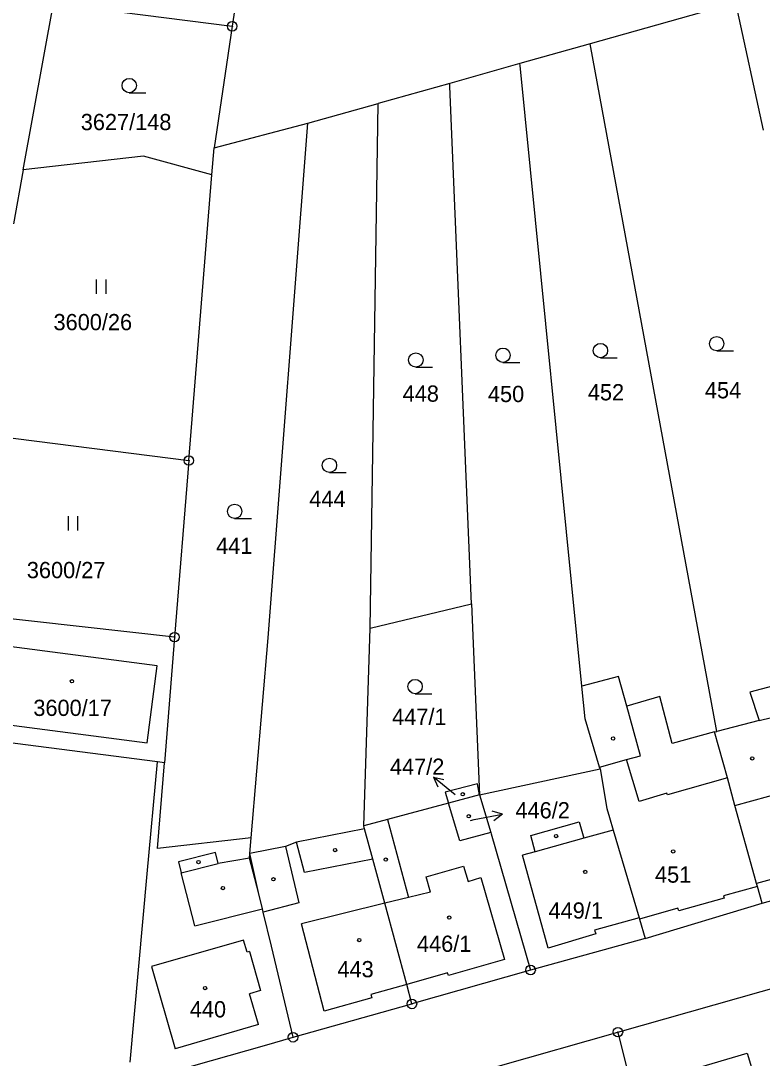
# Model space of a CAD drawing. Extents: x -644096 to -634268, y -1141430 to -1133463.
# Drawn here: x -640411.8 to -640334.3, y -1138010.2 to -1137901.6 of the extents above; entities that cross this region are included whole.
import ezdxf

# ---------------------------------------------------------------- set-up
doc = ezdxf.new("R2010")
doc.units = 0
for name, color, linetype in [('_CIVIL_CONSTRUCTION', 7, 'Continuous'), ('M_Svah_Nasyp', 7, 'Continuous'), ('M_Svah_Zarez', 7, 'Continuous'), ('svrsek_osa_sjezdy', 7, 'Continuous'), ('svrsek_osa_VRT', 7, 'Continuous'), ('svrsek_popisy_VRT', 7, 'Continuous'), ('terminal_VRT', 7, 'Continuous')]:
    doc.layers.add(name, color=color, linetype=linetype)

msp = doc.modelspace()

# ---------------------------------------------------------------- linework, layer by layer
at = {"layer": '_CIVIL_CONSTRUCTION'}
for centre, radius in [((-640389.71, -1137902.21), 0.5), ((-640389.71, -1137902.21), 0.0303), ((-640394.24, -1137947.66), 0.5), ((-640394.24, -1137947.66), 0.0303), ((-640395.74, -1137966.14), 0.5), ((-640395.74, -1137966.14), 0.0303), ((-640358.5, -1138000.98), 0.5), ((-640358.5, -1138000.98), 0.0303), ((-640370.91, -1138004.53), 0.5), ((-640370.91, -1138004.53), 0.0303), ((-640349.37, -1138007.48), 0.5), ((-640383.34, -1138008.02), 0.5), ((-640383.34, -1138008.02), 0.0303), ((-640349.37, -1138007.48), 0.0303)]:
    msp.add_circle(centre, radius, dxfattribs=at)
at = {"layer": 'M_Svah_Nasyp'}
for p, q in [((-640347.02, -1137978.56), (-640348.45, -1137973.38)), ((-640334.58, -1137974.88), (-640333.29, -1137974.55)), ((-640351.28, -1137979.76), (-640348.47, -1137978.96)), ((-640348.47, -1137978.96), (-640347.02, -1137978.56)), ((-640337.13, -1137983.75), (-640331.38, -1137982.18)), ((-640373.46, -1137985.23), (-640371.26, -1137993.39)), ((-640358.49, -1137986.89), (-640353.42, -1137985.48)), ((-640353.42, -1137985.48), (-640352.94, -1137987.19)), ((-640349.86, -1137986.33), (-640352.94, -1137987.19)), ((-640382.15, -1137990.79), (-640382.98, -1137987.61)), ((-640358.01, -1137988.6), (-640358.49, -1137986.89)), ((-640352.94, -1137987.19), (-640358.01, -1137988.6)), ((-640391.45, -1137988.67), (-640395.33, -1137989.66)), ((-640391.16, -1137989.84), (-640391.45, -1137988.67)), ((-640386.97, -1137992.86), (-640387.85, -1137988.8)), ((-640384.14, -1137988.06), (-640382.72, -1137993.94)), ((-640358.01, -1137988.6), (-640359.34, -1137988.97)), ((-640322.46, -1137988.57), (-640334.87, -1137991.93)), ((-640395.33, -1137989.66), (-640395.03, -1137990.82)), ((-640395.03, -1137990.82), (-640391.16, -1137989.84)), ((-640387.89, -1137989.27), (-640391.16, -1137989.84)), ((-640375, -1137989.38), (-640382.15, -1137990.79)), ((-640356.66, -1137998.69), (-640359.34, -1137988.97)), ((-640393.62, -1137996.37), (-640395.03, -1137990.82)), ((-640369.41, -1137991.22), (-640365.5, -1137990.1)), ((-640365.5, -1137990.1), (-640365.03, -1137991.7)), ((-640368.95, -1137992.82), (-640369.41, -1137991.22)), ((-640365.03, -1137991.7), (-640363.69, -1137991.31)), ((-640363.69, -1137991.31), (-640361.23, -1137999.88)), ((-640368.95, -1137992.82), (-640371.26, -1137993.39)), ((-640334.78, -1137992.25), (-640338.33, -1137993.22)), ((-640382.72, -1137993.94), (-640386.45, -1137994.91)), ((-640373.75, -1137994), (-640382.47, -1137996.16)), ((-640371.26, -1137993.39), (-640373.75, -1137994)), ((-640393.62, -1137996.37), (-640386.53, -1137994.56)), ((-640343.09, -1137994.51), (-640347.1, -1137995.65)), ((-640380.1, -1138005.28), (-640382.47, -1137996.16)), ((-640347.13, -1137995.53), (-640351.81, -1137996.81)), ((-640351.69, -1137997.19), (-640356.66, -1137998.69)), ((-640351.81, -1137996.81), (-640351.69, -1137997.19)), ((-640388.51, -1137997.85), (-640398.16, -1138000.62)), ((-640388.14, -1137999.12), (-640388.51, -1137997.85)), ((-640387.91, -1137999.05), (-640388.14, -1137999.12)), ((-640387.91, -1137999.05), (-640386.75, -1138003.13)), ((-640398.16, -1138000.62), (-640395.68, -1138009.24)), ((-640361.23, -1137999.88), (-640367.09, -1138001.57)), ((-640367.18, -1138001.28), (-640371.44, -1138002.49)), ((-640367.09, -1138001.57), (-640367.18, -1138001.28)), ((-640371.44, -1138002.49), (-640375.19, -1138003.54)), ((-640386.75, -1138003.13), (-640387.91, -1138003.47)), ((-640386.97, -1138006.7), (-640387.91, -1138003.47)), ((-640375.09, -1138003.88), (-640380.1, -1138005.28)), ((-640375.19, -1138003.54), (-640375.09, -1138003.88)), ((-640386.97, -1138006.7), (-640395.68, -1138009.24))]:
    msp.add_line(p, q, dxfattribs=at)
for points in [[(-640337.92, -1137980.88), (-640344.19, -1137982.65), (-640344.24, -1137982.48), (-640347.14, -1137983.33), (-640348.47, -1137978.96)], [(-640338.33, -1137993.22), (-640338.25, -1137993.45), (-640343.01, -1137994.8), (-640343.09, -1137994.51)]]:
    msp.add_lwpolyline(points, dxfattribs=at)
at = {"layer": 'M_Svah_Zarez'}
for centre in [(-640406.46, -1137970.76), (-640349.87, -1137976.75), (-640335.32, -1137978.84), (-640365.6, -1137982.59), (-640364.96, -1137984.89), (-640355.83, -1137986.97), (-640378.94, -1137988.43), (-640343.59, -1137988.57), (-640393.23, -1137989.69), (-640373.65, -1137989.42), (-640352.79, -1137990.72), (-640385.39, -1137991.48), (-640390.68, -1137992.41), (-640367.01, -1137995.49), (-640376.42, -1137997.85), (-640392.54, -1138002.87)]:
    msp.add_circle(centre, 0.175, dxfattribs=at)
at = {"layer": 'svrsek_osa_sjezdy'}
for p, q in [((-640400.47, -1137909.16), (-640398.72, -1137909.16)), ((-640403.89, -1137930.22), (-640403.89, -1137928.72)), ((-640402.89, -1137930.22), (-640402.89, -1137928.72)), ((-640339.04, -1137936.18), (-640337.29, -1137936.18)), ((-640361.39, -1137937.39), (-640359.64, -1137937.39)), ((-640351.19, -1137936.9), (-640349.44, -1137936.9)), ((-640370.5, -1137937.88), (-640368.75, -1137937.88)), ((-640379.53, -1137948.91), (-640377.78, -1137948.91)), ((-640406.83, -1137954.99), (-640406.83, -1137953.49)), ((-640405.83, -1137954.99), (-640405.83, -1137953.49)), ((-640389.45, -1137953.73), (-640387.7, -1137953.73)), ((-640370.58, -1137972.06), (-640368.83, -1137972.06))]:
    msp.add_line(p, q, dxfattribs=at)
for centre in [(-640400.47, -1137908.41), (-640351.19, -1137936.15), (-640339.04, -1137935.43), (-640370.5, -1137937.13), (-640361.39, -1137936.64), (-640379.53, -1137948.16), (-640389.45, -1137952.98), (-640370.58, -1137971.31)]:
    msp.add_circle(centre, 0.75, dxfattribs=at)
at = {"layer": 'svrsek_popisy_VRT'}
for p, q in [((-640366.37, -1137982.66), (-640368.66, -1137980.81)), ((-640368.66, -1137980.81), (-640367.58, -1137981.04)), ((-640368.66, -1137980.81), (-640368.2, -1137981.81)), ((-640361.44, -1137984.67), (-640362.52, -1137984.37)), ((-640364.79, -1137985.32), (-640364.39, -1137985.24)), ((-640364.39, -1137985.24), (-640361.44, -1137984.67)), ((-640361.44, -1137984.67), (-640362.33, -1137985.35))]:
    msp.add_line(p, q, dxfattribs=at)
at = {"layer": 'terminal_VRT'}
for p, q in [((-640388.22, -1137892.08), (-640389.71, -1137902.21)), ((-640337.05, -1137899.76), (-640352.27, -1137904.05)), ((-640334.15, -1137913.09), (-640337.05, -1137899.76)), ((-640411.55, -1137917.25), (-640408.38, -1137899.84)), ((-640408.38, -1137899.84), (-640389.71, -1137902.21)), ((-640389.71, -1137902.21), (-640391.59, -1137914.93)), ((-640352.27, -1137904.05), (-640359.62, -1137906.12)), ((-640339.03, -1137976), (-640352.27, -1137904.05)), ((-640359.62, -1137906.12), (-640366.95, -1137908.18)), ((-640366.95, -1137908.18), (-640374.44, -1137910.28)), ((-640381.79, -1137912.35), (-640374.44, -1137910.28)), ((-640375.29, -1137965.21), (-640374.44, -1137910.28)), ((-640391.59, -1137914.93), (-640381.79, -1137912.35)), ((-640391.82, -1137917.75), (-640391.59, -1137914.93)), ((-640411.55, -1137917.25), (-640412.58, -1137922.88)), ((-640394.24, -1137947.66), (-640391.82, -1137917.75)), ((-640416.57, -1137944.82), (-640394.24, -1137947.66)), ((-640394.24, -1137947.66), (-640395.74, -1137966.14)), ((-640375.29, -1137965.21), (-640364.68, -1137962.67)), ((-640364.68, -1137962.67), (-640363.85, -1137982.65)), ((-640375.95, -1137985.9), (-640375.29, -1137965.21)), ((-640395.74, -1137966.14), (-640396.8, -1137979.28)), ((-640339.26, -1137976.06), (-640339.03, -1137976)), ((-640396.8, -1137979.28), (-640397.51, -1137979.19)), ((-640363.85, -1137982.65), (-640351.24, -1137979.91)), ((-640363.85, -1137982.65), (-640367.09, -1137983.52)), ((-640363.85, -1137982.65), (-640362.66, -1137986.58)), ((-640375.86, -1137986.22), (-640375.95, -1137985.9)), ((-640387.85, -1137988.8), (-640387.71, -1137987.15)), ((-640346.51, -1137997.68), (-640334.29, -1137993.97)), ((-640349.37, -1138007.48), (-640304.32, -1137994.69)), ((-640346.51, -1137997.68), (-640358.5, -1138000.98)), ((-640358.5, -1138000.98), (-640370.91, -1138004.53)), ((-640383.34, -1138008.02), (-640370.91, -1138004.53))]:
    msp.add_line(p, q, dxfattribs=at)
for points in [[(-640353.13, -1137971.27), (-640359.6, -1137906.33), (-640359.62, -1137906.12)], [(-640364.68, -1137962.67), (-640366.94, -1137908.52), (-640366.95, -1137908.18)], [(-640387.71, -1137987.15), (-640385.96, -1137966.2), (-640381.79, -1137912.35)], [(-640391.82, -1137917.75), (-640398.99, -1137915.82), (-640411.55, -1137917.25)], [(-640395.74, -1137966.14), (-640415.4, -1137963.93), (-640416.08, -1137968.18), (-640420.75, -1137967.71)], [(-640398.61, -1137977.22), (-640397.54, -1137969.16), (-640413.83, -1137967.01), (-640414.94, -1137975.07), (-640398.61, -1137977.22)], [(-640329.73, -1137966.35), (-640328.97, -1137970.17), (-640335.57, -1137971.9), (-640334.58, -1137974.88), (-640339.03, -1137976)], [(-640397.51, -1137979.19), (-640427.04, -1137975.4), (-640468.35, -1137969.41)], [(-640339.26, -1137976.06), (-640343.68, -1137977.28), (-640344.99, -1137972.34), (-640348.45, -1137973.38), (-640349.32, -1137970.25), (-640353.13, -1137971.27)], [(-640351.24, -1137979.91), (-640351.28, -1137979.76), (-640352.79, -1137974.68), (-640353.13, -1137971.27)], [(-640334.29, -1137993.97), (-640334.78, -1137992.25), (-640334.87, -1137991.93), (-640335.08, -1137991.16), (-640337.13, -1137983.75), (-640337.92, -1137980.88), (-640339.26, -1137976.06)], [(-640400.39, -1138010.62), (-640398.58, -1137990.92), (-640397.51, -1137979.19)], [(-640387.71, -1137987.15), (-640397.53, -1137988.26), (-640396.8, -1137979.28)], [(-640351.24, -1137979.91), (-640350.53, -1137984.06), (-640350.24, -1137985.02), (-640349.86, -1137986.33), (-640347.13, -1137995.53), (-640347.1, -1137995.65), (-640346.51, -1137997.68)], [(-640363.85, -1137982.65), (-640364.05, -1137981.51), (-640367.42, -1137982.37), (-640367.09, -1137983.52)], [(-640367.09, -1137983.52), (-640373.46, -1137985.23), (-640375.95, -1137985.9)], [(-640362.66, -1137986.58), (-640365.89, -1137987.46), (-640367.09, -1137983.52)], [(-640375.86, -1137986.22), (-640382.98, -1137987.61), (-640384.14, -1137988.06), (-640387.85, -1137988.8)], [(-640370.91, -1138004.53), (-640371.44, -1138002.49), (-640373.75, -1137994), (-640375, -1137989.38), (-640375.86, -1137986.22)], [(-640362.66, -1137986.58), (-640362.62, -1137986.72), (-640358.5, -1138000.98)], [(-640383.34, -1138008.02), (-640385.6, -1137998.47), (-640386.45, -1137994.91), (-640386.53, -1137994.56), (-640386.97, -1137992.86), (-640387.89, -1137989.27), (-640387.85, -1137988.8)], [(-640334.29, -1137993.97), (-640321.91, -1137990.53), (-640318.72, -1137989.64)], [(-640399.5, -1138012.61), (-640386.34, -1138008.87), (-640383.34, -1138008.02)], [(-640380.06, -1138019.14), (-640380.69, -1138017.59), (-640374.42, -1138014.6), (-640349.37, -1138007.48)], [(-640342.4, -1138034.81), (-640348.42, -1138011.16), (-640349.21, -1138008.06), (-640349.37, -1138007.48)], [(-640330.04, -1138010.96), (-640329.54, -1138012.73), (-640332.75, -1138013.65), (-640332.6, -1138014.19), (-640334.32, -1138014.71), (-640333.09, -1138018.79), (-640342.54, -1138021.65), (-640345.28, -1138012.49), (-640335.85, -1138009.67), (-640335.18, -1138011.89), (-640333.41, -1138011.35), (-640333.26, -1138011.88), (-640330.04, -1138010.96)]]:
    msp.add_lwpolyline(points, dxfattribs=at)

# ---------------------------------------------------------------- texts
at = {"layer": 'svrsek_osa_VRT'}
for s, p in [('3627/148', (-640405.54, -1137913.08)), ('3600/26', (-640408.39, -1137934.02)), ('448', (-640371.88, -1137941.5)), ('450', (-640362.96, -1137941.54)), ('452', (-640352.51, -1137941.36)), ('454', (-640340.27, -1137941.15)), ('444', (-640381.64, -1137952.52)), ('441', (-640391.38, -1137957.43)), ('3600/27', (-640411.18, -1137959.97)), ('3600/17', (-640410.5, -1137974.39)), ('447/1', (-640372.98, -1137975.33)), ('447/2', (-640373.21, -1137980.55)), ('446/2', (-640360.08, -1137985.11)), ('451', (-640345.49, -1137991.84)), ('449/1', (-640356.62, -1137995.6)), ('446/1', (-640370.38, -1137999.08)), ('443', (-640378.7, -1138001.74)), ('440', (-640394.14, -1138005.94))]:
    msp.add_text(s, height=1.7, dxfattribs=at).set_placement(p)

doc.saveas('drawing.dxf')
